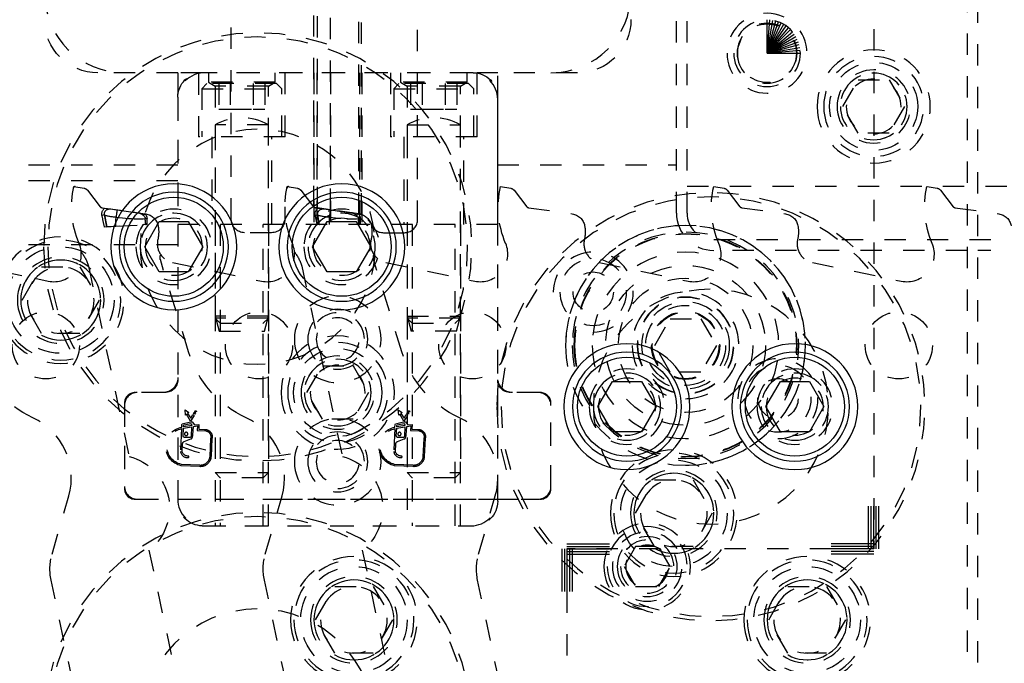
# Model space of a CAD drawing. Header units: inches. Extents: x 3 to 289, y 4 to 291.
# Tile 623 of 634: x 242.23 to 246.85, y 170.18 to 173.2. Entities that reach past the tile are written whole.
import ezdxf

# ---------------------------------------------------------------- set-up
doc = ezdxf.new("R2010")
doc.units = ezdxf.units.IN
doc.header["$LTSCALE"] = 0.5
doc.header["$MEASUREMENT"] = 0
doc.linetypes.add('DIVIDE', pattern=[0.393701, 0.19685, -0.098425, 0, -0.098425])
doc.linetypes.add('HIDDEN', pattern=[0.225, 0.15, -0.075])
doc.layers.add('MFB', color=7, linetype='Continuous')

# ---------------------------------------------------------------- blocks, each defined once
blk = doc.blocks.new('ArrowheadSection')
at = {"color": 0}
for p, q in [((0, 1), (-1, 1)), ((0, 0.5), (-1, 0.5)), ((0, 0), (-1, 0)), ((0, -0.5), (-1, -0.5)), ((0, -1), (-1, -1))]:
    blk.add_line(p, q, dxfattribs=at)

msp = doc.modelspace()

# ---------------------------------------------------------------- linework, layer by layer
at = {"layer": 'MFB', "color": 254, "linetype": 'HIDDEN'}
for p, q in [((246.721, 165.3821), (246.721, 176.3821)), ((246.671, 175.1321), (246.671, 165.3821)), ((243.2209, 172.2607), (243.2209, 174.1982)), ((243.6086, 172.3177), (243.6086, 174.1982)), ((243.6244, 172.314), (243.6244, 174.1982)), ((243.8193, 172.2866), (243.8193, 174.1982)), ((243.831, 172.284), (243.831, 174.1982)), ((244.0939, 172.2496), (244.0939, 174.1982)), ((243.6855, 172.3055), (243.6855, 173.611)), ((243.6855, 172.3055), (243.6855, 173.611)), ((245.308, 172.2902), (245.308, 173.2902)), ((245.358, 172.2902), (245.358, 173.2902)), ((242.9699, 172.9482), (242.5949, 172.9482)), ((242.9699, 172.9482), (242.9699, 172.8332)), ((243.0849, 172.9482), (242.9699, 172.9482)), ((243.0668, 172.9482), (243.0668, 172.9451)), ((243.0668, 172.9451), (243.0668, 172.6482)), ((244.3549, 172.9482), (243.0849, 172.9482)), ((244.3449, 172.9482), (243.0949, 172.9482)), ((243.1137, 172.9482), (243.1137, 172.9038)), ((243.4262, 172.9038), (243.4262, 172.9482)), ((243.4731, 172.6482), (243.4731, 172.9482)), ((243.6076, 172.9482), (243.6076, 172.2369)), ((243.6224, 172.9482), (243.6224, 172.2369)), ((243.6855, 172.9482), (243.6855, 172.2369)), ((243.8214, 172.9482), (243.8214, 172.2369)), ((243.8323, 172.9482), (243.8323, 172.2369)), ((243.9668, 172.9482), (243.9668, 172.6482)), ((244.0137, 172.9482), (244.0137, 172.9038)), ((244.3262, 172.9038), (244.3262, 172.9482)), ((244.3549, 172.9482), (244.3731, 172.9482)), ((244.3731, 172.9468), (244.3731, 172.9482)), ((244.4699, 172.9482), (244.3731, 172.9482)), ((244.3731, 172.9451), (244.3731, 172.9468)), ((244.3731, 172.6482), (244.3731, 172.9451)), ((244.4699, 172.8332), (244.4699, 172.9482)), ((244.8449, 172.9482), (244.4699, 172.9482)), ((243.4262, 172.9038), (243.1137, 172.9038)), ((243.1137, 172.9038), (243.1449, 172.8857)), ((243.3949, 172.8857), (243.4262, 172.9038)), ((244.3262, 172.9038), (244.0137, 172.9038)), ((244.0137, 172.9038), (244.0449, 172.8857)), ((244.2949, 172.8857), (244.3262, 172.9038)), ((246.0886, 172.7902), (246.1608, 172.9152)), ((246.1608, 172.9152), (246.3051, 172.9152)), ((246.3051, 172.9152), (246.3773, 172.7902)), ((243.1069, 172.8982), (243.0824, 172.8737)), ((243.0824, 172.8737), (243.4574, 172.8737)), ((243.0824, 172.8737), (243.0824, 172.6482)), ((243.4329, 172.8982), (243.1069, 172.8982)), ((243.3949, 172.8857), (243.1449, 172.8857)), ((243.1449, 172.8857), (243.1449, 172.2369)), ((243.1617, 172.8982), (243.1617, 172.7782)), ((243.2158, 172.8982), (243.2158, 172.7782)), ((243.3241, 172.8982), (243.3241, 172.7782)), ((243.3782, 172.8982), (243.3782, 172.7782)), ((243.3949, 172.2369), (243.3949, 172.8857)), ((243.4574, 172.8737), (243.4329, 172.8982)), ((243.4574, 172.6482), (243.4574, 172.8737)), ((244.0069, 172.8982), (243.9824, 172.8737)), ((243.9824, 172.8737), (244.3574, 172.8737)), ((243.9824, 172.8737), (243.9824, 172.6482)), ((244.3329, 172.8982), (244.0069, 172.8982)), ((244.2949, 172.8857), (244.0449, 172.8857)), ((244.0449, 172.8857), (244.0449, 172.6482)), ((244.0617, 172.8982), (244.0617, 172.7782)), ((244.1158, 172.8982), (244.1158, 172.7782)), ((244.2241, 172.8982), (244.2241, 172.7782)), ((244.2782, 172.8982), (244.2782, 172.7782)), ((244.2949, 172.6482), (244.2949, 172.8857)), ((244.3574, 172.8737), (244.3329, 172.8982)), ((244.3574, 172.6482), (244.3574, 172.8737)), ((242.9699, 172.8332), (242.9699, 170.9382)), ((242.9699, 172.8232), (242.9699, 172.2369)), ((244.4699, 170.9382), (244.4699, 172.8332)), ((244.4699, 172.2369), (244.4699, 172.8232)), ((243.1617, 172.7782), (243.2158, 172.7782)), ((243.2158, 172.7782), (243.3241, 172.7782)), ((243.3241, 172.7782), (243.3782, 172.7782)), ((244.0617, 172.7782), (244.1158, 172.7782)), ((244.1158, 172.7782), (244.2241, 172.7782)), ((244.2241, 172.7782), (244.2782, 172.7782)), ((246.1608, 172.6652), (246.0886, 172.7902)), ((246.3773, 172.7902), (246.3051, 172.6652)), ((243.3949, 172.7034), (243.1449, 172.7034)), ((243.1449, 172.7034), (243.1449, 171.8069)), ((243.3949, 171.8069), (243.3949, 172.7034)), ((244.0449, 172.7034), (244.2949, 172.7034)), ((244.0449, 172.7034), (244.0449, 172.6482)), ((244.2949, 172.6482), (244.2949, 172.7034)), ((243.4731, 172.6482), (243.0668, 172.6482)), ((243.1293, 172.6482), (243.1293, 172.2369)), ((243.4106, 172.2369), (243.4106, 172.6482)), ((244.3731, 172.6482), (243.9668, 172.6482)), ((244.0293, 172.6482), (244.0293, 172.2369)), ((244.0449, 172.6482), (244.0449, 171.7977)), ((244.2949, 171.7977), (244.2949, 172.6482)), ((244.3106, 172.2369), (244.3106, 172.6482)), ((246.3051, 172.6652), (246.1608, 172.6652)), ((239.4699, 172.5169), (242.9699, 172.5169)), ((244.4699, 172.5169), (245.308, 172.5169)), ((242.9699, 172.4419), (239.4699, 172.4419)), ((242.483, 172.4152), (242.5312, 172.4067)), ((242.5467, 172.3973), (242.606, 172.3202)), ((243.483, 172.4152), (243.5312, 172.4067)), ((243.5467, 172.3973), (243.606, 172.3202)), ((244.483, 172.4152), (244.5312, 172.4067)), ((244.5467, 172.3973), (244.606, 172.3202)), ((247.858, 172.4152), (245.358, 172.4152)), ((245.483, 172.4152), (245.5312, 172.4067)), ((245.5467, 172.3973), (245.606, 172.3202)), ((246.483, 172.4152), (246.5312, 172.4067)), ((246.5467, 172.3973), (246.606, 172.3202)), ((242.6142, 172.3155), (242.8195, 172.2866)), ((242.6156, 172.2975), (242.6168, 172.3004)), ((242.6168, 172.3004), (242.6181, 172.3029)), ((242.6181, 172.3029), (242.6195, 172.3054)), ((242.6195, 172.3054), (242.6212, 172.3077)), ((242.6212, 172.3077), (242.623, 172.3098)), ((242.623, 172.3098), (242.6249, 172.3118)), ((242.6249, 172.3118), (242.627, 172.3137)), ((242.627, 172.3137), (242.6565, 172.3095)), ((242.6293, 172.298), (242.6302, 172.2993)), ((242.6302, 172.2993), (242.6315, 172.301)), ((242.6315, 172.301), (242.6329, 172.3025)), ((242.6329, 172.3025), (242.6345, 172.3039)), ((242.6345, 172.3039), (242.6362, 172.3052)), ((242.6362, 172.3052), (242.6379, 172.3063)), ((242.6379, 172.3063), (242.6398, 172.3073)), ((242.6398, 172.3073), (242.6417, 172.3081)), ((242.6417, 172.3081), (242.6436, 172.3087)), ((242.6436, 172.3087), (242.6455, 172.3092)), ((242.6455, 172.3092), (242.6479, 172.3096)), ((242.6479, 172.3096), (242.6501, 172.3098)), ((242.6501, 172.3098), (242.6524, 172.3099)), ((242.6524, 172.3099), (242.6545, 172.3098)), ((242.6545, 172.3098), (242.6565, 172.3095)), ((242.6565, 172.3095), (242.6857, 172.3054)), ((242.6565, 172.3095), (242.673, 172.3072)), ((242.673, 172.3072), (242.6778, 172.3065)), ((242.6846, 172.2991), (242.6843, 172.2977)), ((242.6848, 172.3004), (242.6846, 172.2991)), ((242.685, 172.3015), (242.6848, 172.3004)), ((242.6851, 172.3025), (242.685, 172.3015)), ((242.6853, 172.3034), (242.6851, 172.3025)), ((242.6854, 172.3041), (242.6853, 172.3034)), ((242.6855, 172.3047), (242.6854, 172.3041)), ((242.6856, 172.3051), (242.6855, 172.3047)), ((242.6857, 172.3053), (242.6856, 172.3051)), ((242.6857, 172.3054), (242.7817, 172.2919)), ((242.6857, 172.3054), (242.6985, 172.3036)), ((242.6857, 172.3054), (242.6857, 172.3053)), ((243.4724, 172.3195), (243.4724, 172.2607)), ((243.6086, 172.3177), (243.6094, 172.3172)), ((243.6094, 172.3172), (243.6101, 172.3168)), ((243.6101, 172.3168), (243.6109, 172.3164)), ((243.6109, 172.3164), (243.6117, 172.3161)), ((243.6117, 172.3161), (243.6123, 172.3159)), ((243.6123, 172.3159), (243.6129, 172.3157)), ((243.6129, 172.3157), (243.6136, 172.3156)), ((243.6136, 172.3156), (243.6142, 172.3155)), ((243.6142, 172.3155), (243.6244, 172.314)), ((243.6244, 172.314), (243.6142, 172.3155)), ((243.6156, 172.2975), (243.6168, 172.3004)), ((243.6168, 172.3004), (243.6181, 172.3029)), ((243.6181, 172.3029), (243.6195, 172.3054)), ((243.6195, 172.3054), (243.6212, 172.3077)), ((243.6212, 172.3077), (243.623, 172.3098)), ((243.623, 172.3098), (243.6249, 172.3118)), ((243.6855, 172.3055), (243.6244, 172.314)), ((243.6249, 172.3118), (243.627, 172.3137)), ((243.627, 172.3137), (243.6565, 172.3095)), ((243.6293, 172.298), (243.6302, 172.2993)), ((243.6302, 172.2993), (243.6315, 172.301)), ((243.6315, 172.301), (243.6329, 172.3025)), ((243.6329, 172.3025), (243.6345, 172.3039)), ((243.6345, 172.3039), (243.6362, 172.3052)), ((243.6362, 172.3052), (243.6379, 172.3063)), ((243.6379, 172.3063), (243.6398, 172.3073)), ((243.6398, 172.3073), (243.6417, 172.3081)), ((243.6417, 172.3081), (243.6436, 172.3087)), ((243.6436, 172.3087), (243.6455, 172.3092)), ((243.6455, 172.3092), (243.6479, 172.3096)), ((243.6479, 172.3096), (243.6501, 172.3098)), ((243.6501, 172.3098), (243.6524, 172.3099)), ((243.6524, 172.3099), (243.6545, 172.3098)), ((243.6545, 172.3098), (243.6565, 172.3095)), ((243.6565, 172.3095), (243.6849, 172.3055)), ((243.6846, 172.2991), (243.6843, 172.2977)), ((243.6848, 172.3004), (243.6846, 172.2991)), ((243.685, 172.3015), (243.6848, 172.3004)), ((243.6849, 172.3055), (243.6857, 172.3054)), ((243.6851, 172.3025), (243.685, 172.3015)), ((243.6853, 172.3034), (243.6851, 172.3025)), ((243.6854, 172.3041), (243.6853, 172.3034)), ((243.6855, 172.3047), (243.6854, 172.3041)), ((243.8193, 172.2866), (243.6855, 172.3055)), ((243.6855, 172.3055), (243.6855, 172.3055)), ((243.6855, 172.3055), (243.6855, 172.3055)), ((243.6856, 172.3051), (243.6855, 172.3047)), ((243.6857, 172.3053), (243.6856, 172.3051)), ((243.6857, 172.3054), (243.7817, 172.2919)), ((243.6857, 172.3054), (243.6857, 172.3053)), ((244.6142, 172.3155), (244.8195, 172.2866)), ((245.6142, 172.3155), (245.8195, 172.2866)), ((246.6142, 172.3155), (246.8195, 172.2866)), ((242.6135, 172.2854), (242.6136, 172.2885)), ((242.6136, 172.2823), (242.6135, 172.2854)), ((242.6136, 172.2885), (242.614, 172.2916)), ((242.614, 172.2792), (242.6136, 172.2823)), ((242.614, 172.2916), (242.6147, 172.2946)), ((242.626, 172.2812), (242.614, 172.2792)), ((242.626, 172.2812), (242.614, 172.2792)), ((242.6147, 172.2946), (242.6156, 172.2975)), ((242.6257, 172.286), (242.6258, 172.2875)), ((242.6257, 172.2844), (242.6257, 172.286)), ((242.6258, 172.2828), (242.6257, 172.2844)), ((242.6258, 172.2875), (242.626, 172.2891)), ((242.626, 172.2812), (242.6258, 172.2828)), ((242.626, 172.2891), (242.6263, 172.2907)), ((242.6367, 172.2255), (242.626, 172.2812)), ((242.626, 172.2812), (242.6367, 172.2255)), ((242.626, 172.2812), (242.6273, 172.2806)), ((242.6263, 172.2907), (242.6267, 172.2922)), ((242.6267, 172.2922), (242.6272, 172.2937)), ((242.6272, 172.2937), (242.6278, 172.2952)), ((242.6273, 172.2806), (242.629, 172.28)), ((242.6278, 172.2952), (242.6285, 172.2966)), ((242.6285, 172.2966), (242.6293, 172.298)), ((242.629, 172.28), (242.6311, 172.2794)), ((242.6311, 172.2794), (242.6335, 172.2787)), ((242.6335, 172.2787), (242.6362, 172.2781)), ((242.6362, 172.2781), (242.6393, 172.2774)), ((242.6393, 172.2774), (242.6426, 172.2767)), ((242.6426, 172.2767), (242.6462, 172.2761)), ((242.6462, 172.2761), (242.65, 172.2754)), ((242.65, 172.2754), (242.654, 172.2748)), ((242.654, 172.2748), (242.6582, 172.2741)), ((242.6582, 172.2741), (242.6625, 172.2735)), ((242.6625, 172.2735), (242.6669, 172.2729)), ((242.6669, 172.2729), (242.6714, 172.2724)), ((242.6714, 172.2724), (242.676, 172.2718)), ((242.676, 172.2718), (242.6806, 172.2713)), ((242.6808, 172.2732), (242.6806, 172.2713)), ((242.6806, 172.2713), (242.6954, 172.2696)), ((242.6811, 172.2752), (242.6808, 172.2732)), ((242.6814, 172.2772), (242.6811, 172.2752)), ((242.6816, 172.2792), (242.6814, 172.2772)), ((242.6819, 172.2812), (242.6816, 172.2792)), ((242.6822, 172.2832), (242.6819, 172.2812)), ((242.6825, 172.2852), (242.6822, 172.2832)), ((242.6828, 172.2872), (242.6825, 172.2852)), ((242.6831, 172.2891), (242.6828, 172.2872)), ((242.6833, 172.291), (242.6831, 172.2891)), ((242.6836, 172.2928), (242.6833, 172.291)), ((242.6839, 172.2945), (242.6836, 172.2928)), ((242.6841, 172.2961), (242.6839, 172.2945)), ((242.6843, 172.2977), (242.6841, 172.2961)), ((242.6954, 172.2696), (242.7102, 172.268)), ((242.7102, 172.268), (242.7249, 172.2665)), ((242.7249, 172.2665), (242.7393, 172.2653)), ((242.7393, 172.2653), (242.7535, 172.2643)), ((242.7535, 172.2643), (242.7651, 172.2636)), ((242.7547, 172.2957), (242.7693, 172.2937)), ((242.7651, 172.2636), (242.7764, 172.2632)), ((242.7693, 172.2937), (242.7851, 172.2915)), ((242.7764, 172.2632), (242.7873, 172.2631)), ((242.7817, 172.2919), (242.7851, 172.2915)), ((242.7851, 172.2915), (242.8148, 172.2873)), ((242.7851, 172.2915), (242.7871, 172.2911)), ((242.7871, 172.2911), (242.7851, 172.2915)), ((242.7871, 172.2911), (242.7891, 172.2906)), ((242.7891, 172.2906), (242.7871, 172.2911)), ((242.7873, 172.2631), (242.7979, 172.2632)), ((242.7891, 172.2906), (242.7911, 172.29)), ((242.7911, 172.29), (242.7891, 172.2906)), ((242.7911, 172.29), (242.7931, 172.2892)), ((242.7931, 172.2892), (242.7911, 172.29)), ((242.7931, 172.2892), (242.795, 172.2883)), ((242.795, 172.2883), (242.7931, 172.2892)), ((242.795, 172.2883), (242.7969, 172.2873)), ((242.7969, 172.2873), (242.795, 172.2883)), ((242.7969, 172.2873), (242.7988, 172.2862)), ((242.7988, 172.2862), (242.7969, 172.2873)), ((242.7979, 172.2632), (242.8079, 172.2636)), ((242.7988, 172.2862), (242.8007, 172.285)), ((242.8007, 172.285), (242.7988, 172.2862)), ((242.8007, 172.285), (242.8025, 172.2838)), ((242.8025, 172.2838), (242.8007, 172.285)), ((242.8025, 172.2838), (242.8043, 172.2825)), ((242.8043, 172.2825), (242.8025, 172.2838)), ((242.8043, 172.2825), (242.806, 172.2812)), ((242.806, 172.2812), (242.8043, 172.2825)), ((242.806, 172.2812), (242.8078, 172.2799)), ((242.8078, 172.2799), (242.806, 172.2812)), ((242.8078, 172.2799), (242.8148, 172.2873)), ((242.8078, 172.2799), (242.8148, 172.2873)), ((242.8078, 172.2799), (242.8095, 172.2784)), ((242.8079, 172.2636), (242.8174, 172.2644)), ((242.8095, 172.2784), (242.8112, 172.2768)), ((242.8112, 172.2768), (242.8128, 172.2751)), ((242.8128, 172.2751), (242.8142, 172.2732)), ((242.8142, 172.2732), (242.8151, 172.2719)), ((242.8148, 172.2873), (242.8167, 172.2854)), ((242.8151, 172.2719), (242.8158, 172.2705)), ((242.8158, 172.2705), (242.8164, 172.269)), ((242.8164, 172.269), (242.8168, 172.2679)), ((242.8167, 172.2854), (242.8184, 172.2834)), ((242.8168, 172.2679), (242.8171, 172.2667)), ((242.8171, 172.2667), (242.8173, 172.2656)), ((242.8173, 172.2656), (242.8174, 172.2644)), ((242.8174, 172.2644), (242.8259, 172.2645)), ((242.8174, 172.2644), (242.8259, 172.2645)), ((242.8194, 172.2365), (242.8174, 172.2644)), ((242.8184, 172.2834), (242.8201, 172.2812)), ((242.8201, 172.2812), (242.8217, 172.2788)), ((242.8217, 172.2788), (242.8231, 172.2762)), ((242.8231, 172.2762), (242.8238, 172.2744)), ((242.8238, 172.2744), (242.8245, 172.2726)), ((242.8245, 172.2726), (242.8251, 172.2707)), ((242.8251, 172.2707), (242.8255, 172.2687)), ((242.8255, 172.2687), (242.8258, 172.2666)), ((242.8258, 172.2666), (242.8259, 172.2645)), ((243.6135, 172.2854), (243.6136, 172.2885)), ((243.6136, 172.2823), (243.6135, 172.2854)), ((243.6136, 172.2885), (243.614, 172.2916)), ((243.614, 172.2792), (243.6136, 172.2823)), ((243.614, 172.2916), (243.6147, 172.2946)), ((243.626, 172.2812), (243.614, 172.2792)), ((243.626, 172.2812), (243.614, 172.2792)), ((243.6147, 172.2946), (243.6156, 172.2975)), ((243.6257, 172.286), (243.6258, 172.2875)), ((243.6257, 172.2844), (243.6257, 172.286)), ((243.6258, 172.2828), (243.6257, 172.2844)), ((243.6258, 172.2875), (243.626, 172.2891)), ((243.626, 172.2812), (243.6258, 172.2828)), ((243.626, 172.2891), (243.6263, 172.2907)), ((243.6342, 172.2369), (243.626, 172.2812)), ((243.626, 172.2812), (243.6273, 172.2806)), ((243.6263, 172.2907), (243.6267, 172.2922)), ((243.6267, 172.2922), (243.6272, 172.2937)), ((243.6272, 172.2937), (243.6278, 172.2952)), ((243.6273, 172.2806), (243.629, 172.28)), ((243.6278, 172.2952), (243.6285, 172.2966)), ((243.6285, 172.2966), (243.6293, 172.298)), ((243.629, 172.28), (243.6311, 172.2794)), ((243.6311, 172.2794), (243.6335, 172.2787)), ((243.6335, 172.2787), (243.6362, 172.2781)), ((243.6362, 172.2781), (243.6393, 172.2774)), ((243.6393, 172.2774), (243.6426, 172.2767)), ((243.6426, 172.2767), (243.6462, 172.2761)), ((243.6462, 172.2761), (243.65, 172.2754)), ((243.65, 172.2754), (243.654, 172.2748)), ((243.654, 172.2748), (243.6582, 172.2741)), ((243.6582, 172.2741), (243.6625, 172.2735)), ((243.6625, 172.2735), (243.6669, 172.2729)), ((243.6669, 172.2729), (243.6714, 172.2724)), ((243.6714, 172.2724), (243.676, 172.2718)), ((243.676, 172.2718), (243.6806, 172.2713)), ((243.6808, 172.2732), (243.6806, 172.2713)), ((243.6806, 172.2713), (243.6954, 172.2696)), ((243.6811, 172.2752), (243.6808, 172.2732)), ((243.6814, 172.2772), (243.6811, 172.2752)), ((243.6816, 172.2792), (243.6814, 172.2772)), ((243.6819, 172.2812), (243.6816, 172.2792)), ((243.6822, 172.2832), (243.6819, 172.2812)), ((243.6825, 172.2852), (243.6822, 172.2832)), ((243.6828, 172.2872), (243.6825, 172.2852)), ((243.6831, 172.2891), (243.6828, 172.2872)), ((243.6833, 172.291), (243.6831, 172.2891)), ((243.6836, 172.2928), (243.6833, 172.291)), ((243.6839, 172.2945), (243.6836, 172.2928)), ((243.6841, 172.2961), (243.6839, 172.2945)), ((243.6843, 172.2977), (243.6841, 172.2961)), ((243.6954, 172.2696), (243.7102, 172.268)), ((243.7102, 172.268), (243.7249, 172.2665)), ((243.7249, 172.2665), (243.7339, 172.2657)), ((243.7626, 172.2638), (243.7651, 172.2636)), ((243.7651, 172.2636), (243.7764, 172.2632)), ((243.7693, 172.2937), (243.7851, 172.2915)), ((243.7764, 172.2632), (243.7873, 172.2631)), ((243.7817, 172.2919), (243.7851, 172.2915)), ((243.7851, 172.2915), (243.7871, 172.2911)), ((243.7871, 172.2911), (243.7851, 172.2915)), ((243.7871, 172.2911), (243.7891, 172.2906)), ((243.7891, 172.2906), (243.7871, 172.2911)), ((243.7873, 172.2631), (243.7979, 172.2632)), ((243.7891, 172.2906), (243.7911, 172.29)), ((243.7911, 172.29), (243.7891, 172.2906)), ((243.7911, 172.29), (243.7931, 172.2892)), ((243.7931, 172.2892), (243.7911, 172.29)), ((243.7931, 172.2892), (243.795, 172.2883)), ((243.795, 172.2883), (243.7931, 172.2892)), ((243.795, 172.2883), (243.7969, 172.2873)), ((243.7969, 172.2873), (243.795, 172.2883)), ((243.7969, 172.2873), (243.7988, 172.2862)), ((243.7988, 172.2862), (243.7969, 172.2873)), ((243.7979, 172.2632), (243.8079, 172.2636)), ((243.7988, 172.2862), (243.8007, 172.285)), ((243.8007, 172.285), (243.7988, 172.2862)), ((243.8007, 172.285), (243.8025, 172.2838)), ((243.8025, 172.2838), (243.8007, 172.285)), ((243.8025, 172.2838), (243.8043, 172.2825)), ((243.8043, 172.2825), (243.8025, 172.2838)), ((243.8043, 172.2825), (243.806, 172.2812)), ((243.806, 172.2812), (243.8043, 172.2825)), ((243.806, 172.2812), (243.8078, 172.2799)), ((243.8078, 172.2799), (243.806, 172.2812)), ((243.8078, 172.2799), (243.8148, 172.2873)), ((243.8078, 172.2799), (243.8148, 172.2873)), ((243.8078, 172.2799), (243.8095, 172.2784)), ((243.8079, 172.2636), (243.8174, 172.2644)), ((243.8095, 172.2784), (243.8112, 172.2768)), ((243.8112, 172.2768), (243.8128, 172.2751)), ((243.8128, 172.2751), (243.8142, 172.2732)), ((243.8142, 172.2732), (243.8151, 172.2719)), ((243.8148, 172.2873), (243.8167, 172.2854)), ((243.8151, 172.2719), (243.8158, 172.2705)), ((243.8158, 172.2705), (243.8164, 172.269)), ((243.8164, 172.269), (243.8168, 172.2679)), ((243.8167, 172.2854), (243.8184, 172.2834)), ((243.8168, 172.2679), (243.8171, 172.2667)), ((243.8171, 172.2667), (243.8173, 172.2656)), ((243.8173, 172.2656), (243.8174, 172.2644)), ((243.8174, 172.2644), (243.8259, 172.2645)), ((243.8174, 172.2644), (243.8259, 172.2645)), ((243.8194, 172.2369), (243.8174, 172.2644)), ((243.8184, 172.2834), (243.8201, 172.2812)), ((243.8195, 172.2866), (243.8193, 172.2866)), ((243.8193, 172.2866), (243.8195, 172.2866)), ((243.8203, 172.2865), (243.8195, 172.2866)), ((243.8201, 172.2812), (243.8217, 172.2788)), ((243.821, 172.2864), (243.8203, 172.2865)), ((243.8218, 172.2863), (243.821, 172.2864)), ((243.8217, 172.2788), (243.8231, 172.2762)), ((243.8225, 172.2861), (243.8218, 172.2863)), ((243.8233, 172.286), (243.8225, 172.2861)), ((243.8231, 172.2762), (243.8238, 172.2744)), ((243.8245, 172.2857), (243.8233, 172.286)), ((243.8238, 172.2744), (243.8245, 172.2726)), ((243.8254, 172.2855), (243.8245, 172.2857)), ((243.8245, 172.2726), (243.8251, 172.2707)), ((243.8251, 172.2707), (243.8255, 172.2687)), ((243.8258, 172.2854), (243.8254, 172.2855)), ((243.8255, 172.2687), (243.8258, 172.2666)), ((243.8271, 172.2851), (243.8258, 172.2854)), ((243.8258, 172.2666), (243.8259, 172.2645)), ((243.8284, 172.2848), (243.8271, 172.2851)), ((243.8297, 172.2844), (243.8284, 172.2848)), ((243.831, 172.284), (243.8297, 172.2844)), ((242.6367, 172.2255), (242.6255, 172.2248)), ((242.6367, 172.2255), (242.6794, 172.228)), ((242.6956, 172.229), (242.6373, 172.2255)), ((242.6794, 172.228), (242.8194, 172.2365)), ((242.8197, 172.2365), (242.8051, 172.2356)), ((242.8264, 172.2369), (242.8194, 172.2365)), ((242.8194, 172.2365), (242.8203, 172.2366)), ((242.8204, 172.2366), (242.823, 172.2367)), ((242.8264, 172.2369), (242.8233, 172.2368)), ((242.8259, 172.2369), (242.8264, 172.2369)), ((244.4699, 172.2369), (242.9699, 172.2369)), ((244.4699, 172.2369), (242.9699, 172.2369)), ((242.9699, 172.2369), (242.9699, 170.9482)), ((243.1449, 172.2369), (243.1449, 170.8232)), ((243.1449, 172.2369), (243.1449, 171.0732)), ((243.1694, 172.2369), (243.1694, 170.8232)), ((243.3704, 170.8232), (243.3704, 172.2369)), ((243.3949, 170.8232), (243.3949, 172.2369)), ((243.3949, 172.2369), (243.3949, 171.0732)), ((243.6243, 172.2369), (243.6224, 172.2369)), ((243.6224, 172.2369), (243.6257, 172.2369)), ((243.6335, 172.2369), (243.6342, 172.2369)), ((243.8264, 172.2369), (243.824, 172.2369)), ((244.0449, 172.2369), (244.0449, 171.0732)), ((244.0694, 172.2369), (244.0694, 170.8232)), ((244.2704, 170.8232), (244.2704, 172.2369)), ((244.2949, 172.2369), (244.2949, 171.0732)), ((244.4699, 170.9482), (244.4699, 172.2369)), ((243.4099, 172.1982), (243.2834, 172.1982)), ((243.9343, 172.1982), (244.0324, 172.1982)), ((247.983, 172.1652), (245.483, 172.1652)), ((242.9699, 172.1419), (239.4699, 172.1419)), ((246.671, 172.1152), (245.483, 172.1152)), ((247.983, 172.1152), (246.721, 172.1152)), ((243.0207, 171.6387), (242.8883, 172.0718)), ((244.0207, 171.6387), (243.8883, 172.0718)), ((241.9458, 172.0579), (242.2995, 171.9841)), ((242.2406, 171.8821), (242.3308, 172.0384)), ((242.3308, 172.0384), (242.5112, 172.0384)), ((242.5112, 172.0384), (242.6014, 171.8821)), ((242.5516, 172.0418), (242.7415, 171.1484)), ((242.9458, 172.0579), (243.3624, 171.971)), ((243.5516, 172.0418), (243.7415, 171.1484)), ((243.9458, 172.0579), (244.3624, 171.971)), ((244.9458, 172.0579), (245.3624, 171.971)), ((245.9458, 172.0579), (246.3624, 171.971)), ((242.2995, 171.9841), (242.3624, 171.971)), ((242.3308, 171.7259), (242.2406, 171.8821)), ((242.6014, 171.8821), (242.5112, 171.7259)), ((243.1449, 171.8069), (243.1637, 171.7369)), ((243.3949, 171.8069), (243.1449, 171.8069)), ((243.3949, 171.7977), (243.1449, 171.7977)), ((243.1449, 171.7977), (243.1694, 171.7732)), ((243.3704, 171.7732), (243.3949, 171.7977)), ((243.3762, 171.7369), (243.3949, 171.8069)), ((244.0449, 171.8069), (244.2949, 171.8069)), ((244.0449, 171.8069), (244.0637, 171.7369)), ((244.0449, 171.7977), (244.0449, 170.8232)), ((244.2949, 171.7977), (244.0449, 171.7977)), ((244.0449, 171.7977), (244.0694, 171.7732)), ((244.2704, 171.7732), (244.2949, 171.7977)), ((244.2762, 171.7369), (244.2949, 171.8069)), ((244.2949, 170.8232), (244.2949, 171.7977)), ((245.2067, 171.6696), (245.2788, 171.7946)), ((245.2788, 171.7946), (245.4232, 171.7946)), ((245.4232, 171.7946), (245.4953, 171.6696)), ((243.1694, 171.7732), (243.3704, 171.7732)), ((244.0694, 171.7732), (244.2704, 171.7732)), ((242.5112, 171.7259), (242.3308, 171.7259)), ((243.1637, 171.7369), (243.3762, 171.7369)), ((244.2762, 171.7369), (244.0637, 171.7369)), ((245.2788, 171.5446), (245.2067, 171.6696)), ((245.4953, 171.6696), (245.4232, 171.5446)), ((243.5756, 171.4482), (243.6478, 171.5732)), ((243.6478, 171.5732), (243.7921, 171.5732)), ((243.7921, 171.5732), (243.8643, 171.4482)), ((245.4232, 171.5446), (245.2788, 171.5446)), ((242.8999, 171.4482), (242.7699, 171.4482)), ((242.9099, 171.4482), (242.7799, 171.4482)), ((243.6478, 171.3232), (243.5756, 171.4482)), ((243.8643, 171.4482), (243.7921, 171.3232)), ((244.6599, 171.4482), (244.5299, 171.4482)), ((244.6699, 171.4482), (244.5399, 171.4482)), ((242.7199, 171.3982), (242.7199, 170.9982)), ((242.7199, 171.3882), (242.7199, 171.0082)), ((244.7199, 170.9982), (244.7199, 171.3982)), ((244.7199, 171.0082), (244.7199, 171.3882)), ((243.0039, 171.3676), (243.0215, 171.3555)), ((243.0067, 171.3425), (243.0039, 171.3676)), ((243.0112, 171.3462), (243.0067, 171.3425)), ((243.0303, 171.314), (243.0112, 171.3462)), ((243.0215, 171.3555), (243.0161, 171.3507)), ((243.0161, 171.3507), (243.0311, 171.3286)), ((243.0467, 171.3408), (243.0303, 171.314)), ((243.0311, 171.3286), (243.0406, 171.3453)), ((243.0406, 171.3453), (243.0467, 171.3408)), ((243.0436, 171.3501), (243.0474, 171.3569)), ((243.0498, 171.3463), (243.0436, 171.3501)), ((243.0474, 171.3569), (243.0535, 171.3523)), ((243.0493, 171.3597), (243.0518, 171.364)), ((243.0555, 171.3559), (243.0493, 171.3597)), ((243.0535, 171.3523), (243.0498, 171.3463)), ((243.0518, 171.364), (243.0583, 171.3604)), ((243.0583, 171.3604), (243.0555, 171.3559)), ((244.0067, 171.3425), (244.0039, 171.3676)), ((244.0039, 171.3676), (244.0215, 171.3555)), ((244.0112, 171.3462), (244.0067, 171.3425)), ((244.0303, 171.314), (244.0112, 171.3462)), ((244.0215, 171.3555), (244.0161, 171.3507)), ((244.0161, 171.3507), (244.0311, 171.3286)), ((244.0449, 171.3379), (244.0303, 171.314)), ((244.0311, 171.3286), (244.0406, 171.3453)), ((244.0406, 171.3453), (244.0467, 171.3408)), ((244.0436, 171.3501), (244.0474, 171.3569)), ((244.0498, 171.3463), (244.0436, 171.3501)), ((244.0467, 171.3408), (244.0449, 171.3379)), ((244.0474, 171.3569), (244.0535, 171.3523)), ((244.0493, 171.3597), (244.0518, 171.364)), ((244.0555, 171.3559), (244.0493, 171.3597)), ((244.0535, 171.3523), (244.0498, 171.3463)), ((244.0518, 171.364), (244.0583, 171.3604)), ((244.0583, 171.3604), (244.0555, 171.3559)), ((242.9883, 171.2855), (242.9891, 171.2991)), ((242.9891, 171.2991), (242.9906, 171.3018)), ((242.9906, 171.3018), (243.029, 171.311)), ((242.9965, 171.2806), (243.0348, 171.2877)), ((243.0351, 171.2941), (242.9968, 171.287)), ((242.9968, 171.287), (242.9971, 171.293)), ((242.9971, 171.293), (242.9994, 171.2963)), ((242.9994, 171.2963), (243.0307, 171.3024)), ((243.029, 171.311), (243.0374, 171.3105)), ((243.0307, 171.3024), (243.0315, 171.3017)), ((243.0348, 171.2877), (243.0325, 171.2433)), ((243.0374, 171.3105), (243.0483, 171.2965)), ((243.0413, 171.2496), (243.0434, 171.2895)), ((243.0434, 171.2895), (243.0625, 171.292)), ((243.0483, 171.2965), (243.0692, 171.2992)), ((243.0625, 171.292), (243.0614, 171.2707)), ((243.0692, 171.2992), (243.068, 171.2766)), ((243.7921, 171.3232), (243.6478, 171.3232)), ((243.9883, 171.2855), (243.9891, 171.2991)), ((243.9891, 171.2991), (243.9906, 171.3018)), ((243.9906, 171.3018), (244.029, 171.311)), ((243.9965, 171.2806), (244.0348, 171.2877)), ((244.0351, 171.2941), (243.9968, 171.287)), ((243.9968, 171.287), (243.9971, 171.293)), ((243.9971, 171.293), (243.9994, 171.2963)), ((243.9994, 171.2963), (244.0307, 171.3024)), ((244.029, 171.311), (244.0374, 171.3105)), ((244.0307, 171.3024), (244.0315, 171.3017)), ((244.0348, 171.2877), (244.0325, 171.2433)), ((244.0374, 171.3105), (244.0483, 171.2965)), ((244.0413, 171.2496), (244.0434, 171.2895)), ((244.0434, 171.2895), (244.0625, 171.292)), ((244.0483, 171.2965), (244.0692, 171.2992)), ((244.0625, 171.292), (244.0614, 171.2707)), ((244.0692, 171.2992), (244.068, 171.2766)), ((242.988, 171.279), (242.9824, 171.1715)), ((242.9946, 171.2453), (242.9965, 171.2806)), ((243.0251, 171.2367), (243.0013, 171.2379)), ((243.0383, 171.2377), (243.0409, 171.2474)), ((243.0614, 171.2707), (243.1023, 171.2685)), ((243.068, 171.2766), (243.0953, 171.2752)), ((243.988, 171.279), (243.9824, 171.1715)), ((243.9946, 171.2453), (243.9965, 171.2806)), ((244.0251, 171.2367), (244.0013, 171.2379)), ((244.0383, 171.2377), (244.0409, 171.2474)), ((244.0614, 171.2707), (244.1023, 171.2685)), ((244.068, 171.2766), (244.0694, 171.2765)), ((244.0694, 171.2765), (244.0953, 171.2752)), ((242.9907, 171.1697), (242.9927, 171.2092)), ((242.9996, 171.2185), (243.0318, 171.2307)), ((243.1241, 171.2331), (243.1196, 171.1481)), ((243.1303, 171.2321), (243.1258, 171.1477)), ((243.9907, 171.1697), (243.9927, 171.2092)), ((243.9996, 171.2185), (244.0318, 171.2307)), ((244.1241, 171.2331), (244.1196, 171.1481)), ((244.1303, 171.2321), (244.1258, 171.1477)), ((243.0736, 171.1007), (242.9859, 171.1053)), ((243.0739, 171.1069), (242.9867, 171.1115)), ((244.0736, 171.1007), (243.9859, 171.1053)), ((244.0739, 171.1069), (243.9867, 171.1115)), ((243.1449, 171.0732), (243.3949, 171.0732)), ((243.1694, 171.0487), (243.1449, 171.0732)), ((243.3704, 171.0487), (243.3949, 171.0732)), ((244.0449, 171.0732), (244.2949, 171.0732)), ((244.0694, 171.0487), (244.0449, 171.0732)), ((244.2704, 171.0487), (244.2949, 171.0732)), ((243.3704, 171.0487), (243.1694, 171.0487)), ((244.2704, 171.0487), (244.0694, 171.0487)), ((245.1156, 170.8821), (245.2058, 171.0384)), ((245.2058, 171.0384), (245.3862, 171.0384)), ((245.3862, 171.0384), (245.4764, 170.8821)), ((242.3802, 170.6895), (242.4587, 170.9633)), ((243.3802, 170.6895), (243.4587, 170.9633)), ((244.3802, 170.6895), (244.4587, 170.9633)), ((242.7699, 170.9482), (242.9699, 170.9482)), ((242.7799, 170.9482), (244.6599, 170.9482)), ((242.9699, 170.9482), (243.1449, 170.9482)), ((243.1449, 170.9482), (243.1694, 170.9482)), ((243.1694, 170.9482), (243.4544, 170.9482)), ((243.4544, 170.9482), (244.0449, 170.9482)), ((244.0449, 170.9482), (244.0694, 170.9482)), ((244.0694, 170.9482), (244.6699, 170.9482)), ((245.2058, 170.7259), (245.1156, 170.8821)), ((245.4764, 170.8821), (245.3862, 170.7259)), ((243.0849, 170.8232), (244.3549, 170.8232)), ((243.0949, 170.8232), (244.3449, 170.8232)), ((242.835, 170.7086), (243.07, 169.6033)), ((243.835, 170.7086), (244.07, 169.6033)), ((245.1169, 170.7259), (245.0627, 170.6321)), ((245.2058, 170.7259), (245.1169, 170.7259)), ((245.3862, 170.7259), (245.2058, 170.7259)), ((245.2793, 170.6321), (245.2251, 170.7259)), ((245.0627, 170.6321), (245.1169, 170.5384)), ((245.2251, 170.5384), (245.2793, 170.6321)), ((242.4778, 170.0894), (242.376, 170.5686)), ((243.4778, 170.0894), (243.376, 170.5686)), ((244.4778, 170.0894), (244.376, 170.5686)), ((243.6156, 170.3821), (243.7058, 170.5384)), ((243.7058, 170.5384), (243.8862, 170.5384)), ((243.8862, 170.5384), (243.9764, 170.3821)), ((245.1169, 170.5384), (245.2251, 170.5384)), ((245.7406, 170.3821), (245.8308, 170.5384)), ((245.8308, 170.5384), (246.0112, 170.5384)), ((246.0112, 170.5384), (246.1014, 170.3821)), ((243.7058, 170.2259), (243.6156, 170.3821)), ((243.9764, 170.3821), (243.8862, 170.2259)), ((245.8308, 170.2259), (245.7406, 170.3821)), ((246.1014, 170.3821), (246.0112, 170.2259)), ((243.8862, 170.2259), (243.7058, 170.2259)), ((246.0112, 170.2259), (245.8308, 170.2259))]:
    msp.add_line(p, q, dxfattribs=at)
at = {"layer": 'MFB', "color": 100, "linetype": 'DIVIDE'}
for p, q in [((246.233, 173.5521), (246.233, 170.7149)), ((246.233, 170.7149), (244.7949, 170.7149)), ((244.7949, 170.7149), (244.7949, 168.087))]:
    msp.add_line(p, q, dxfattribs=at)
at = {"layer": 'MFB', "color": 100, "linetype": 'Continuous'}
for q in [(245.733, 173.1965), (245.7466, 173.1959), (245.7601, 173.1941), (245.7734, 173.1912), (245.7864, 173.1871), (245.799, 173.1818), (245.8111, 173.1756), (245.8226, 173.1682), (245.8334, 173.1599), (245.8434, 173.1507), (245.8526, 173.1407), (245.8609, 173.1299), (245.8683, 173.1184), (245.8746, 173.1063), (245.8798, 173.0937), (245.8839, 173.0807), (245.8868, 173.0674), (245.8886, 173.0539), (245.8892, 173.0402)]:
    msp.add_line((245.733, 173.0402), q, dxfattribs=at)
at = {"layer": 'MFB', "color": 132, "linetype": 'Continuous'}
for p, q in [((242.8149, 172.1321), (242.883, 172.2502)), ((242.883, 172.2502), (243.0194, 172.2502)), ((243.0194, 172.2502), (243.0876, 172.1321)), ((243.6023, 172.1321), (243.6705, 172.2502)), ((243.6705, 172.2502), (243.8068, 172.2502)), ((243.8068, 172.2502), (243.875, 172.1321)), ((242.883, 172.014), (242.8149, 172.1321)), ((243.0876, 172.1321), (243.0194, 172.014)), ((243.6705, 172.014), (243.6023, 172.1321)), ((243.875, 172.1321), (243.8068, 172.014)), ((243.0194, 172.014), (242.883, 172.014)), ((243.8068, 172.014), (243.6705, 172.014)), ((244.9399, 171.3821), (245.008, 171.5002)), ((245.008, 171.5002), (245.1444, 171.5002)), ((245.1444, 171.5002), (245.2126, 171.3821)), ((245.7273, 171.3821), (245.7955, 171.5002)), ((245.7955, 171.5002), (245.9318, 171.5002)), ((245.9318, 171.5002), (246, 171.3821)), ((245.008, 171.264), (244.9399, 171.3821)), ((245.2126, 171.3821), (245.1444, 171.264)), ((245.7955, 171.264), (245.7273, 171.3821)), ((246, 171.3821), (245.9318, 171.264)), ((245.1444, 171.264), (245.008, 171.264)), ((245.9318, 171.264), (245.7955, 171.264))]:
    msp.add_line(p, q, dxfattribs=at)
at = {"layer": 'MFB', "color": 254, "linetype": 'HIDDEN', "extrusion": (0, 0, -1)}
for centre, radius in [((-245.733, 173.0402), 0.1875), ((-245.733, 173.0402), 0.1563), ((-245.733, 173.0402), 0.1406), ((-243.3449, 172.1321), 1.0039), ((-243.3449, 172.1321), 0.9843), ((-246.233, 172.7902), 0.2656), ((-246.233, 172.7902), 0.2344), ((-246.233, 172.7902), 0.1719), ((-246.233, 172.7902), 0.1563), ((-246.233, 172.7902), 0.1285), ((-243.3449, 172.1321), 0.5512), ((-245.4699, 171.3821), 1.0039), ((-245.4699, 171.3821), 0.9843), ((-242.9512, 172.1321), 0.1772), ((-243.7386, 172.1321), 0.1772), ((-242.9512, 172.1321), 0.1575), ((-242.9512, 172.1321), 0.1339), ((-243.7386, 172.1321), 0.1575), ((-243.7386, 172.1321), 0.1339), ((-245.351, 171.6696), 0.5625), ((-242.421, 171.8821), 0.2969), ((-242.421, 171.8821), 0.2812), ((-245.351, 171.6696), 0.5313), ((-245.351, 171.6696), 0.5235), ((-245.351, 171.6696), 0.5209), ((-242.421, 171.8821), 0.2031), ((-242.421, 171.8821), 0.1875), ((-244.918, 171.9196), 0.1563), ((-245.351, 171.6696), 0.4375), ((-242.421, 171.8821), 0.1563), ((-245.4699, 171.3821), 0.5512), ((-243.7199, 171.6982), 0.2031), ((-245.351, 171.6696), 0.25), ((-245.351, 171.6696), 0.2266), ((-245.351, 171.6696), 0.225), ((-243.7199, 171.6982), 0.1406), ((-243.7199, 171.6982), 0.1005), ((-243.7199, 171.4482), 0.2656), ((-243.7199, 171.4482), 0.2344), ((-243.7199, 171.4482), 0.1719), ((-243.7199, 171.4482), 0.1563), ((-243.7199, 171.4482), 0.1285), ((-245.784, 171.4196), 0.1563), ((-245.0762, 171.3821), 0.1772), ((-245.0762, 171.3821), 0.1575), ((-245.0762, 171.3821), 0.1339), ((-245.8636, 171.3821), 0.1772), ((-245.8636, 171.3821), 0.1575), ((-245.8636, 171.3821), 0.1339), ((-243.7199, 171.1232), 0.2031), ((-243.0092, 171.2541), 0.00784), ((-243.7199, 171.1232), 0.1406), ((-244.0092, 171.2541), 0.00784), ((-243.7199, 171.1232), 0.1005), ((-245.296, 170.8821), 0.2969), ((-245.296, 170.8821), 0.2812), ((-245.296, 170.8821), 0.2031), ((-245.296, 170.8821), 0.1875), ((-245.296, 170.8821), 0.1563), ((-243.3449, 169.8821), 1.0039), ((-243.3449, 169.8821), 0.9843), ((-245.171, 170.6321), 0.2031), ((-245.171, 170.6321), 0.1875), ((-245.171, 170.6321), 0.163), ((-245.171, 170.6321), 0.1406), ((-245.171, 170.6321), 0.125), ((-245.171, 170.6321), 0.1005), ((-243.796, 170.3821), 0.2969), ((-243.796, 170.3821), 0.2812), ((-245.921, 170.3821), 0.2969), ((-245.921, 170.3821), 0.2812), ((-243.796, 170.3821), 0.2031), ((-243.796, 170.3821), 0.1875), ((-245.921, 170.3821), 0.2031), ((-245.921, 170.3821), 0.1875), ((-243.796, 170.3821), 0.1563), ((-245.921, 170.3821), 0.1563), ((-243.3449, 169.8821), 0.5512)]:
    msp.add_circle(centre, radius, dxfattribs=at)
at = {"layer": 'MFB', "color": 254, "linetype": 'HIDDEN'}
for centre, radius in [((245.733, 173.0402), 0.1375), ((246.233, 172.7902), 0.2066), ((242.421, 171.8821), 0.25), ((245.351, 171.6696), 0.375), ((244.918, 171.9196), 0.0945), ((245.351, 171.6696), 0.315), ((245.351, 171.6696), 0.205), ((245.351, 171.6696), 0.1875), ((242.351, 171.6696), 0.1575), ((243.351, 171.6696), 0.1575), ((244.351, 171.6696), 0.1575), ((245.351, 171.6696), 0.16), ((245.351, 171.6696), 0.1575), ((245.351, 171.6696), 0.1563), ((245.351, 171.6696), 0.1563), ((246.351, 171.6696), 0.1575), ((243.7199, 171.4482), 0.2066), ((245.784, 171.4196), 0.0945), ((245.296, 170.8821), 0.25), ((243.796, 170.3821), 0.25), ((245.921, 170.3821), 0.25)]:
    msp.add_circle(centre, radius, dxfattribs=at)
at = {"layer": 'MFB', "color": 254, "linetype": 'Continuous', "extrusion": (0, 0, -1)}
for centre in [(-242.9512, 172.1321), (-243.7386, 172.1321), (-245.0762, 171.3821), (-245.8636, 171.3821)]:
    msp.add_circle(centre, 0.2953, dxfattribs=at)
at = {"layer": 'MFB', "color": 132, "linetype": 'Continuous', "extrusion": (0, 0, -1)}
for centre in [(-242.9512, 172.1321), (-243.7386, 172.1321), (-245.0762, 171.3821), (-245.8636, 171.3821)]:
    msp.add_circle(centre, 0.2559, dxfattribs=at)
at = {"layer": 'MFB', "color": 132, "linetype": 'Continuous'}
for centre in [(242.9512, 172.1321), (243.7386, 172.1321), (245.0762, 171.3821), (245.8636, 171.3821)]:
    msp.add_circle(centre, 0.2323, dxfattribs=at)
at = {"layer": 'MFB', "color": 254, "linetype": 'HIDDEN'}
for centre, radius, start, end in [((242.7199, 173.3232), 0.375, 180, 270), ((244.7199, 173.3232), 0.375, 270, 0), ((243.0949, 172.8232), 0.125, 90, 180), ((244.3449, 172.8232), 0.125, 0, 90), ((246.233, 172.7902), 0.1563, 270, 180), ((243.2699, 172.4869), 0.25, 60, 120), ((244.1699, 172.4869), 0.25, 60, 120), ((242.4874, 172.4087), 0.00571, 79.9742, 168.1032), ((243.4907, 172.4037), 0.01, 79.9742, 168.6592), ((243.4874, 172.4087), 0.00571, 79.9742, 168.1032), ((242.6159, 172.3279), 0.0125, 217.5885, 262), ((243.6159, 172.3279), 0.0125, 217.5885, 262), ((244.6159, 172.3279), 0.0125, 217.5885, 262), ((245.6159, 172.3279), 0.0125, 217.5885, 262), ((246.6159, 172.3279), 0.0125, 217.5885, 262), ((243.2095, 172.3769), 0.6035, 189.3125, 194.5981), ((242.9512, 172.1321), 0.1575, 270, 180), ((243.7386, 172.1321), 0.1575, 270, 180), ((244.2143, 172.3778), 0.6084, 189.3241, 193.3864), ((244.3581, 172.2319), 0.6787, 176.6731, 179.5784), ((248.1475, 172.5694), 4.3408, 184.0296, 184.3925), ((245.483, 172.2902), 0.175, 180, 270), ((245.483, 172.2902), 0.125, 180, 270), ((243.9343, 172.2607), 0.0625, 198.7849, 270), ((244.0324, 172.2607), 0.0625, 270, 349.7369), ((245.351, 171.6696), 0.5625, 270, 180), ((242.9641, 172.146), 0.09, 167.2532, 258.2208), ((243.9641, 172.146), 0.09, 167.2532, 258.2208), ((244.9641, 172.146), 0.09, 167.2532, 258.2208), ((245.9641, 172.146), 0.09, 167.2532, 258.2208), ((242.3887, 172.0973), 0.129, 258.2208, 23.0696), ((243.3887, 172.0973), 0.129, 258.2208, 23.0696), ((244.3887, 172.0973), 0.129, 258.2208, 23.0696), ((245.3887, 172.0973), 0.129, 258.2208, 23.0696), ((246.3887, 172.0973), 0.129, 258.2208, 23.0696), ((242.421, 171.8821), 0.1875, 270, 180), ((244.918, 171.9196), 0.1875, 270, 180), ((245.351, 171.6696), 0.25, 270, 180), ((243.7199, 171.6982), 0.125, 270, 180), ((245.784, 171.4196), 0.1875, 270, 180), ((243.7199, 171.4482), 0.1563, 270, 180), ((245.0762, 171.3821), 0.1575, 270, 180), ((245.8636, 171.3821), 0.1575, 270, 180), ((242.7799, 171.3882), 0.06, 90, 180), ((242.7699, 171.3982), 0.05, 90, 180), ((244.6599, 171.3882), 0.06, 0, 90), ((244.6699, 171.3982), 0.05, 0, 90), ((242.1607, 171.0488), 0.31, 344, 65.2945), ((243.1607, 171.0488), 0.31, 344, 65.2945), ((244.1607, 171.0488), 0.31, 344, 65.2945), ((243.0281, 171.2405), 0.0105, 290.6817, 344.703), ((243.0307, 171.2502), 0.0105, 344.703, 357), ((243.7199, 171.1232), 0.125, 270, 180), ((244.0281, 171.2405), 0.0105, 290.6817, 344.703), ((244.0307, 171.2502), 0.0105, 344.703, 357), ((243.0162, 171.1775), 0.0344, 190.0192, 272.7393), ((243.0181, 171.1469), 0.00376, 267, 96.9146), ((244.0162, 171.1775), 0.0344, 190.0192, 272.7393), ((244.0181, 171.1469), 0.00376, 267, 96.9146), ((245.296, 170.8821), 0.1875, 270, 180), ((242.7799, 171.0082), 0.06, 180, 270), ((244.6599, 171.0082), 0.06, 270, 0), ((242.7699, 170.9982), 0.05, 180, 270), ((244.6699, 170.9982), 0.05, 270, 0), ((243.0949, 170.9482), 0.125, 180, 270), ((244.3449, 170.9482), 0.125, 270, 0), ((245.171, 170.6321), 0.125, 270, 180), ((243.796, 170.3821), 0.1875, 270, 180), ((245.921, 170.3821), 0.1875, 270, 180)]:
    msp.add_arc(centre, radius, start, end, dxfattribs=at)
at = {"layer": 'MFB', "color": 254, "linetype": 'HIDDEN', "extrusion": (0, 0, -1)}
for centre, radius, start, end in [((-242.5949, 173.1982), 0.25, 270, 0), ((-244.8449, 173.1982), 0.25, 180, 270), ((-243.0849, 172.8332), 0.115, 0, 90), ((-244.3549, 172.8332), 0.115, 90, 180), ((-242.9105, 172.3195), 0.4382, 336.9304, 12.6192), ((-242.5268, 172.3821), 0.025, 100.0258, 142.4115), ((-243.9105, 172.3195), 0.4382, 336.9304, 12.6192), ((-243.5268, 172.3821), 0.025, 100.0258, 142.4115), ((-244.9105, 172.3195), 0.4382, 336.9304, 12.6192), ((-244.5268, 172.3821), 0.025, 100.0258, 142.4115), ((-245.9105, 172.3195), 0.4382, 336.9304, 12.6192), ((-245.5268, 172.3821), 0.025, 100.0258, 142.4115), ((-246.9105, 172.3195), 0.4382, 336.9304, 12.6192), ((-246.5268, 172.3821), 0.025, 100.0258, 142.4115), ((-243.3525, 172.2322), 0.673, 359.6496, 3.3368), ((-247.1768, 172.5715), 4.3703, 355.6035, 355.9696), ((-242.8099, 172.2184), 0.0689, 98, 169.7316), ((-255.2262, 172.477), 12.4021, 358.89074, 359.01811), ((-243.2834, 172.2607), 0.0625, 270, 0), ((-243.4099, 172.2607), 0.0625, 180, 270), ((-243.8099, 172.2184), 0.0689, 98, 169.7316), ((-256.2262, 172.477), 12.4021, 358.89074, 359.01811), ((-244.8099, 172.2184), 0.0689, 98, 169.7316), ((-245.8099, 172.2184), 0.0689, 98, 169.7316), ((-246.8099, 172.2184), 0.0689, 98, 169.7316), ((-242.7179, 172.2017), 0.1625, 169.7316, 192.7468), ((-243.7179, 172.2017), 0.1625, 169.7316, 192.7468), ((-244.7179, 172.2017), 0.1625, 169.7316, 192.7468), ((-245.7179, 172.2017), 0.1625, 169.7316, 192.7468), ((-242.369, 171.9859), 0.191, 140.9914, 162.9858), ((-242.9182, 172.0809), 0.0313, 342.9999, 26.1997), ((-243.369, 171.9859), 0.191, 140.9914, 162.9858), ((-243.9182, 172.0809), 0.0313, 342.9999, 26.1997), ((-242.4989, 171.7848), 0.5, 294.6543, 342.9999), ((-243.4989, 171.7848), 0.5, 294.6543, 342.9999), ((-244.4989, 171.7848), 0.5, 294.6543, 342.9999), ((-242.8999, 171.5182), 0.07, 180, 270), ((-244.5399, 171.5182), 0.07, 270, 0), ((-242.9099, 171.5082), 0.06, 180, 270), ((-244.5299, 171.5082), 0.06, 270, 0), ((-243.0049, 171.1951), 0.0918, 281.9262, 79.6209), ((-243.0246, 171.2938), 0.0105, 131.3426, 178.2042), ((-244.0049, 171.1951), 0.0918, 281.9262, 79.6209), ((-244.0246, 171.2938), 0.0105, 131.3426, 178.2042), ((-243.0049, 171.1951), 0.0856, 282.247, 78.6237), ((-243.0017, 171.245), 0.00703, 273, 3), ((-243.0255, 171.2437), 0.00703, 183, 273), ((-243.0973, 171.2411), 0.0341, 86.4885, 195.2728), ((-243.0973, 171.2411), 0.0279, 100.2054, 196.5849), ((-244.0049, 171.1951), 0.0856, 282.247, 78.6237), ((-244.0017, 171.245), 0.00703, 273, 3), ((-244.0255, 171.2437), 0.00703, 183, 273), ((-244.0973, 171.2411), 0.0341, 86.4885, 195.2728), ((-244.0973, 171.2411), 0.0279, 100.2054, 196.5849), ((-243.0033, 171.2086), 0.0105, 3, 69.3183), ((-244.0033, 171.2086), 0.0105, 3, 69.3183), ((-242.6814, 170.9058), 0.25, 103.9254, 232.0746), ((-243.017, 171.1783), 0.0277, 268.7143, 341.8106), ((-243.0762, 171.1503), 0.0497, 183, 273), ((-243.0762, 171.1503), 0.0435, 183, 273), ((-243.6814, 170.9058), 0.25, 103.9254, 232.0746), ((-244.017, 171.1783), 0.0277, 268.7143, 341.8106), ((-244.0762, 171.1503), 0.0497, 183, 273), ((-244.0762, 171.1503), 0.0435, 183, 273), ((-243.0849, 170.9382), 0.115, 270, 0), ((-244.3549, 170.9382), 0.115, 180, 270), ((-242.6205, 170.6205), 0.25, 348, 16), ((-243.6205, 170.6205), 0.25, 348, 16), ((-244.6205, 170.6205), 0.25, 348, 16)]:
    msp.add_arc(centre, radius, start, end, dxfattribs=at)

# ---------------------------------------------------------------- block references
at = {"layer": 'MFB', "color": 100, "linetype": 'DIVIDE', "xscale": 0.2, "yscale": 0.024}
for p, rotation in [((246.233, 170.7149), 270), ((244.7949, 170.7149), 180)]:
    msp.add_blockref('ArrowheadSection', p, dxfattribs=dict(at, rotation=rotation))
at = {"layer": 'MFB', "color": 100, "linetype": 'DIVIDE', "extrusion": (0, 0, -1), "xscale": 0.2, "yscale": 0.024}
for p, rotation in [((-246.233, 170.7149), 180), ((-244.7949, 170.7149), 90)]:
    msp.add_blockref('ArrowheadSection', p, dxfattribs=dict(at, rotation=rotation))

doc.saveas('drawing.dxf')
